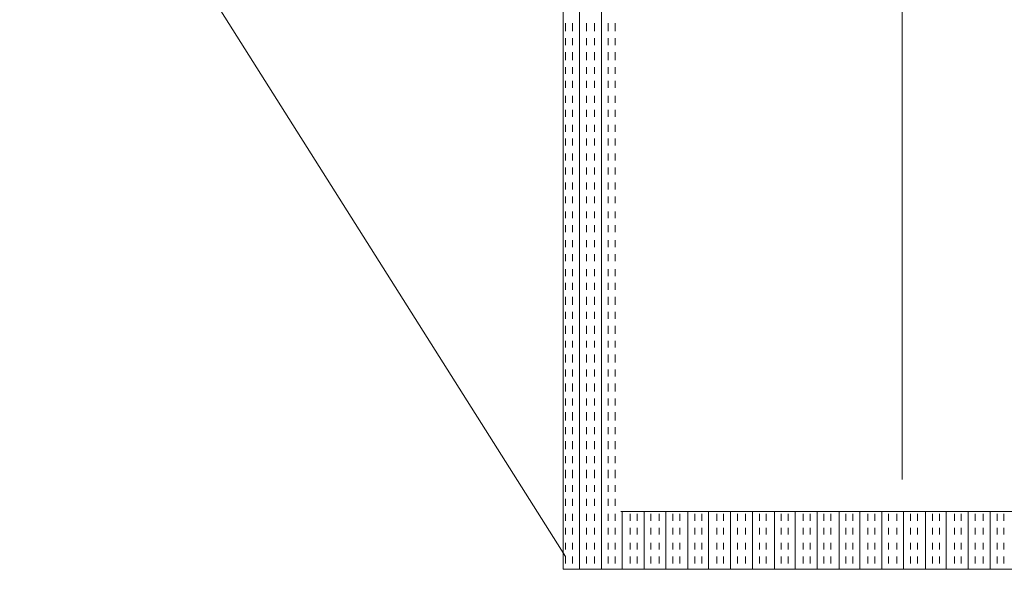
# Model space of a CAD drawing. Extents: x 3940905 to 4145695, y 925352 to 1109797.
# Tile 631 of 656: x 4034894 to 4035328, y 1097368 to 1097611. Entities that reach past the tile are written whole.
import ezdxf

# ---------------------------------------------------------------- set-up
doc = ezdxf.new("R2010")
doc.units = 0
doc.header["$LTSCALE"] = 750
doc.header["$MEASUREMENT"] = 0
doc.layers.add('CKD Equipments', color=252, linetype='CONTINUOUS', lineweight=0)

msp = doc.modelspace()

# ---------------------------------------------------------------- linework, layer by layer
at = {"layer": 'CKD Equipments', "color": 252, "true_color": 0x989898}
for p, q in [((4035133.29, 1097882.91, -7.61), (4035133.29, 1097368.5, -7.61)), ((4035282.74, 1097872.14, -7.61), (4035282.74, 1097408.1, -7.61)), ((4035134.31, 1097374.1, -7.61), (4034893.56, 1097755.12, -7.61)), ((4035158.73, 1097393.94, -7.61), (4035657.37, 1097393.94, -7.61)), ((4035133.29, 1097368.5, -7.61), (4035682.81, 1097368.5, -7.61))]:
    msp.add_line(p, q, dxfattribs=at)
at = {"layer": 'CKD Equipments', "color": 4, "true_color": 0x00ffff}
for p, q in [((4035140.41, 1097882.91, -7.61), (4035140.41, 1097368.5, -7.61)), ((4035150.08, 1097882.91, -7.61), (4035150.08, 1097368.5, -7.61)), ((4035134.31, 1097609.17, -7.61), (4035134.31, 1097605.61, -7.61)), ((4035137.36, 1097609.17, -7.61), (4035137.36, 1097605.61, -7.61)), ((4035143.47, 1097609.17, -7.61), (4035143.47, 1097605.61, -7.61)), ((4035147.03, 1097609.17, -7.61), (4035147.03, 1097605.61, -7.61)), ((4035153.13, 1097609.17, -7.61), (4035153.13, 1097605.61, -7.61)), ((4035156.19, 1097609.17, -7.61), (4035156.19, 1097605.61, -7.61)), ((4035134.31, 1097602.55, -7.61), (4035134.31, 1097599.5, -7.61)), ((4035137.36, 1097602.55, -7.61), (4035137.36, 1097599.5, -7.61)), ((4035143.47, 1097602.55, -7.61), (4035143.47, 1097599.5, -7.61)), ((4035147.03, 1097602.55, -7.61), (4035147.03, 1097599.5, -7.61)), ((4035153.13, 1097602.55, -7.61), (4035153.13, 1097599.5, -7.61)), ((4035156.19, 1097602.55, -7.61), (4035156.19, 1097599.5, -7.61)), ((4035134.31, 1097596.45, -7.61), (4035134.31, 1097592.89, -7.61)), ((4035137.36, 1097596.45, -7.61), (4035137.36, 1097592.89, -7.61)), ((4035143.47, 1097596.45, -7.61), (4035143.47, 1097592.89, -7.61)), ((4035147.03, 1097596.45, -7.61), (4035147.03, 1097592.89, -7.61)), ((4035153.13, 1097596.45, -7.61), (4035153.13, 1097592.89, -7.61)), ((4035156.19, 1097596.45, -7.61), (4035156.19, 1097592.89, -7.61)), ((4035134.31, 1097589.83, -7.61), (4035134.31, 1097586.78, -7.61)), ((4035137.36, 1097589.83, -7.61), (4035137.36, 1097586.78, -7.61)), ((4035143.47, 1097589.83, -7.61), (4035143.47, 1097586.78, -7.61)), ((4035147.03, 1097589.83, -7.61), (4035147.03, 1097586.78, -7.61)), ((4035153.13, 1097589.83, -7.61), (4035153.13, 1097586.78, -7.61)), ((4035156.19, 1097589.83, -7.61), (4035156.19, 1097586.78, -7.61)), ((4035134.31, 1097583.73, -7.61), (4035134.31, 1097580.67, -7.61)), ((4035137.36, 1097583.73, -7.61), (4035137.36, 1097580.67, -7.61)), ((4035143.47, 1097583.73, -7.61), (4035143.47, 1097580.67, -7.61)), ((4035147.03, 1097583.73, -7.61), (4035147.03, 1097580.67, -7.61)), ((4035153.13, 1097583.73, -7.61), (4035153.13, 1097580.67, -7.61)), ((4035156.19, 1097583.73, -7.61), (4035156.19, 1097580.67, -7.61)), ((4035134.31, 1097577.11, -7.61), (4035134.31, 1097574.06, -7.61)), ((4035137.36, 1097577.11, -7.61), (4035137.36, 1097574.06, -7.61)), ((4035143.47, 1097577.11, -7.61), (4035143.47, 1097574.06, -7.61)), ((4035147.03, 1097577.11, -7.61), (4035147.03, 1097574.06, -7.61)), ((4035153.13, 1097577.11, -7.61), (4035153.13, 1097574.06, -7.61)), ((4035156.19, 1097577.11, -7.61), (4035156.19, 1097574.06, -7.61)), ((4035134.31, 1097571.01, -7.61), (4035134.31, 1097567.95, -7.61)), ((4035137.36, 1097571.01, -7.61), (4035137.36, 1097567.95, -7.61)), ((4035143.47, 1097571.01, -7.61), (4035143.47, 1097567.95, -7.61)), ((4035147.03, 1097571.01, -7.61), (4035147.03, 1097567.95, -7.61)), ((4035153.13, 1097571.01, -7.61), (4035153.13, 1097567.95, -7.61)), ((4035156.19, 1097571.01, -7.61), (4035156.19, 1097567.95, -7.61)), ((4035134.31, 1097564.39, -7.61), (4035134.31, 1097561.34, -7.61)), ((4035137.36, 1097564.39, -7.61), (4035137.36, 1097561.34, -7.61)), ((4035143.47, 1097564.39, -7.61), (4035143.47, 1097561.34, -7.61)), ((4035147.03, 1097564.39, -7.61), (4035147.03, 1097561.34, -7.61)), ((4035153.13, 1097564.39, -7.61), (4035153.13, 1097561.34, -7.61)), ((4035156.19, 1097564.39, -7.61), (4035156.19, 1097561.34, -7.61)), ((4035134.31, 1097558.29, -7.61), (4035134.31, 1097555.23, -7.61)), ((4035137.36, 1097558.29, -7.61), (4035137.36, 1097555.23, -7.61)), ((4035143.47, 1097558.29, -7.61), (4035143.47, 1097555.23, -7.61)), ((4035147.03, 1097558.29, -7.61), (4035147.03, 1097555.23, -7.61)), ((4035153.13, 1097558.29, -7.61), (4035153.13, 1097555.23, -7.61)), ((4035156.19, 1097558.29, -7.61), (4035156.19, 1097555.23, -7.61)), ((4035134.31, 1097551.67, -7.61), (4035134.31, 1097548.62, -7.61)), ((4035137.36, 1097551.67, -7.61), (4035137.36, 1097548.62, -7.61)), ((4035143.47, 1097551.67, -7.61), (4035143.47, 1097548.62, -7.61)), ((4035147.03, 1097551.67, -7.61), (4035147.03, 1097548.62, -7.61)), ((4035153.13, 1097551.67, -7.61), (4035153.13, 1097548.62, -7.61)), ((4035156.19, 1097551.67, -7.61), (4035156.19, 1097548.62, -7.61)), ((4035134.31, 1097545.57, -7.61), (4035134.31, 1097542.51, -7.61)), ((4035137.36, 1097545.57, -7.61), (4035137.36, 1097542.51, -7.61)), ((4035143.47, 1097545.57, -7.61), (4035143.47, 1097542.51, -7.61)), ((4035147.03, 1097545.57, -7.61), (4035147.03, 1097542.51, -7.61)), ((4035153.13, 1097545.57, -7.61), (4035153.13, 1097542.51, -7.61)), ((4035156.19, 1097545.57, -7.61), (4035156.19, 1097542.51, -7.61)), ((4035134.31, 1097538.95, -7.61), (4035134.31, 1097535.9, -7.61)), ((4035137.36, 1097538.95, -7.61), (4035137.36, 1097535.9, -7.61)), ((4035143.47, 1097538.95, -7.61), (4035143.47, 1097535.9, -7.61)), ((4035147.03, 1097538.95, -7.61), (4035147.03, 1097535.9, -7.61)), ((4035153.13, 1097538.95, -7.61), (4035153.13, 1097535.9, -7.61)), ((4035156.19, 1097538.95, -7.61), (4035156.19, 1097535.9, -7.61)), ((4035134.31, 1097532.85, -7.61), (4035134.31, 1097529.79, -7.61)), ((4035137.36, 1097532.85, -7.61), (4035137.36, 1097529.79, -7.61)), ((4035143.47, 1097532.85, -7.61), (4035143.47, 1097529.79, -7.61)), ((4035147.03, 1097532.85, -7.61), (4035147.03, 1097529.79, -7.61)), ((4035153.13, 1097532.85, -7.61), (4035153.13, 1097529.79, -7.61)), ((4035156.19, 1097532.85, -7.61), (4035156.19, 1097529.79, -7.61)), ((4035134.31, 1097526.23, -7.61), (4035134.31, 1097523.18, -7.61)), ((4035137.36, 1097526.23, -7.61), (4035137.36, 1097523.18, -7.61)), ((4035143.47, 1097526.23, -7.61), (4035143.47, 1097523.18, -7.61)), ((4035147.03, 1097526.23, -7.61), (4035147.03, 1097523.18, -7.61)), ((4035153.13, 1097526.23, -7.61), (4035153.13, 1097523.18, -7.61)), ((4035156.19, 1097526.23, -7.61), (4035156.19, 1097523.18, -7.61)), ((4035134.31, 1097520.13, -7.61), (4035134.31, 1097517.07, -7.61)), ((4035137.36, 1097520.13, -7.61), (4035137.36, 1097517.07, -7.61)), ((4035143.47, 1097520.13, -7.61), (4035143.47, 1097517.07, -7.61)), ((4035147.03, 1097520.13, -7.61), (4035147.03, 1097517.07, -7.61)), ((4035153.13, 1097520.13, -7.61), (4035153.13, 1097517.07, -7.61)), ((4035156.19, 1097520.13, -7.61), (4035156.19, 1097517.07, -7.61)), ((4035134.31, 1097513.51, -7.61), (4035134.31, 1097510.46, -7.61)), ((4035137.36, 1097513.51, -7.61), (4035137.36, 1097510.46, -7.61)), ((4035143.47, 1097513.51, -7.61), (4035143.47, 1097510.46, -7.61)), ((4035147.03, 1097513.51, -7.61), (4035147.03, 1097510.46, -7.61)), ((4035153.13, 1097513.51, -7.61), (4035153.13, 1097510.46, -7.61)), ((4035156.19, 1097513.51, -7.61), (4035156.19, 1097510.46, -7.61)), ((4035134.31, 1097507.41, -7.61), (4035134.31, 1097504.35, -7.61)), ((4035137.36, 1097507.41, -7.61), (4035137.36, 1097504.35, -7.61)), ((4035143.47, 1097507.41, -7.61), (4035143.47, 1097504.35, -7.61)), ((4035147.03, 1097507.41, -7.61), (4035147.03, 1097504.35, -7.61)), ((4035153.13, 1097507.41, -7.61), (4035153.13, 1097504.35, -7.61)), ((4035156.19, 1097507.41, -7.61), (4035156.19, 1097504.35, -7.61)), ((4035134.31, 1097500.79, -7.61), (4035134.31, 1097497.74, -7.61)), ((4035137.36, 1097500.79, -7.61), (4035137.36, 1097497.74, -7.61)), ((4035143.47, 1097500.79, -7.61), (4035143.47, 1097497.74, -7.61)), ((4035147.03, 1097500.79, -7.61), (4035147.03, 1097497.74, -7.61)), ((4035153.13, 1097500.79, -7.61), (4035153.13, 1097497.74, -7.61)), ((4035156.19, 1097500.79, -7.61), (4035156.19, 1097497.74, -7.61)), ((4035134.31, 1097494.69, -7.61), (4035134.31, 1097491.63, -7.61)), ((4035137.36, 1097494.69, -7.61), (4035137.36, 1097491.63, -7.61)), ((4035143.47, 1097494.69, -7.61), (4035143.47, 1097491.63, -7.61)), ((4035147.03, 1097494.69, -7.61), (4035147.03, 1097491.63, -7.61)), ((4035153.13, 1097494.69, -7.61), (4035153.13, 1097491.63, -7.61)), ((4035156.19, 1097494.69, -7.61), (4035156.19, 1097491.63, -7.61)), ((4035134.31, 1097488.58, -7.61), (4035134.31, 1097485.02, -7.61)), ((4035137.36, 1097488.58, -7.61), (4035137.36, 1097485.02, -7.61)), ((4035143.47, 1097488.58, -7.61), (4035143.47, 1097485.02, -7.61)), ((4035147.03, 1097488.58, -7.61), (4035147.03, 1097485.02, -7.61)), ((4035153.13, 1097488.58, -7.61), (4035153.13, 1097485.02, -7.61)), ((4035156.19, 1097488.58, -7.61), (4035156.19, 1097485.02, -7.61)), ((4035134.31, 1097481.97, -7.61), (4035134.31, 1097478.91, -7.61)), ((4035137.36, 1097481.97, -7.61), (4035137.36, 1097478.91, -7.61)), ((4035143.47, 1097481.97, -7.61), (4035143.47, 1097478.91, -7.61)), ((4035147.03, 1097481.97, -7.61), (4035147.03, 1097478.91, -7.61)), ((4035153.13, 1097481.97, -7.61), (4035153.13, 1097478.91, -7.61)), ((4035156.19, 1097481.97, -7.61), (4035156.19, 1097478.91, -7.61)), ((4035134.31, 1097475.86, -7.61), (4035134.31, 1097472.3, -7.61)), ((4035137.36, 1097475.86, -7.61), (4035137.36, 1097472.3, -7.61)), ((4035143.47, 1097475.86, -7.61), (4035143.47, 1097472.3, -7.61)), ((4035147.03, 1097475.86, -7.61), (4035147.03, 1097472.3, -7.61)), ((4035153.13, 1097475.86, -7.61), (4035153.13, 1097472.3, -7.61)), ((4035156.19, 1097475.86, -7.61), (4035156.19, 1097472.3, -7.61)), ((4035134.31, 1097469.24, -7.61), (4035134.31, 1097466.19, -7.61)), ((4035137.36, 1097469.24, -7.61), (4035137.36, 1097466.19, -7.61)), ((4035143.47, 1097469.24, -7.61), (4035143.47, 1097466.19, -7.61)), ((4035147.03, 1097469.24, -7.61), (4035147.03, 1097466.19, -7.61)), ((4035153.13, 1097469.24, -7.61), (4035153.13, 1097466.19, -7.61)), ((4035156.19, 1097469.24, -7.61), (4035156.19, 1097466.19, -7.61)), ((4035134.31, 1097463.14, -7.61), (4035134.31, 1097459.58, -7.61)), ((4035137.36, 1097463.14, -7.61), (4035137.36, 1097459.58, -7.61)), ((4035143.47, 1097463.14, -7.61), (4035143.47, 1097459.58, -7.61)), ((4035147.03, 1097463.14, -7.61), (4035147.03, 1097459.58, -7.61)), ((4035153.13, 1097463.14, -7.61), (4035153.13, 1097459.58, -7.61)), ((4035156.19, 1097463.14, -7.61), (4035156.19, 1097459.58, -7.61)), ((4035134.31, 1097456.52, -7.61), (4035134.31, 1097453.47, -7.61)), ((4035137.36, 1097456.52, -7.61), (4035137.36, 1097453.47, -7.61)), ((4035143.47, 1097456.52, -7.61), (4035143.47, 1097453.47, -7.61)), ((4035147.03, 1097456.52, -7.61), (4035147.03, 1097453.47, -7.61)), ((4035153.13, 1097456.52, -7.61), (4035153.13, 1097453.47, -7.61)), ((4035156.19, 1097456.52, -7.61), (4035156.19, 1097453.47, -7.61)), ((4035134.31, 1097450.42, -7.61), (4035134.31, 1097446.86, -7.61)), ((4035137.36, 1097450.42, -7.61), (4035137.36, 1097446.86, -7.61)), ((4035143.47, 1097450.42, -7.61), (4035143.47, 1097446.86, -7.61)), ((4035147.03, 1097450.42, -7.61), (4035147.03, 1097446.86, -7.61)), ((4035153.13, 1097450.42, -7.61), (4035153.13, 1097446.86, -7.61)), ((4035156.19, 1097450.42, -7.61), (4035156.19, 1097446.86, -7.61)), ((4035134.31, 1097443.8, -7.61), (4035134.31, 1097440.75, -7.61)), ((4035137.36, 1097443.8, -7.61), (4035137.36, 1097440.75, -7.61)), ((4035143.47, 1097443.8, -7.61), (4035143.47, 1097440.75, -7.61)), ((4035147.03, 1097443.8, -7.61), (4035147.03, 1097440.75, -7.61)), ((4035153.13, 1097443.8, -7.61), (4035153.13, 1097440.75, -7.61)), ((4035156.19, 1097443.8, -7.61), (4035156.19, 1097440.75, -7.61)), ((4035134.31, 1097437.7, -7.61), (4035134.31, 1097434.14, -7.61)), ((4035137.36, 1097437.7, -7.61), (4035137.36, 1097434.14, -7.61)), ((4035143.47, 1097437.7, -7.61), (4035143.47, 1097434.14, -7.61)), ((4035147.03, 1097437.7, -7.61), (4035147.03, 1097434.14, -7.61)), ((4035153.13, 1097437.7, -7.61), (4035153.13, 1097434.14, -7.61)), ((4035156.19, 1097437.7, -7.61), (4035156.19, 1097434.14, -7.61)), ((4035134.31, 1097431.08, -7.61), (4035134.31, 1097428.03, -7.61)), ((4035137.36, 1097431.08, -7.61), (4035137.36, 1097428.03, -7.61)), ((4035143.47, 1097431.08, -7.61), (4035143.47, 1097428.03, -7.61)), ((4035147.03, 1097431.08, -7.61), (4035147.03, 1097428.03, -7.61)), ((4035153.13, 1097431.08, -7.61), (4035153.13, 1097428.03, -7.61)), ((4035156.19, 1097431.08, -7.61), (4035156.19, 1097428.03, -7.61)), ((4035134.31, 1097424.98, -7.61), (4035134.31, 1097421.42, -7.61)), ((4035137.36, 1097424.98, -7.61), (4035137.36, 1097421.42, -7.61)), ((4035143.47, 1097424.98, -7.61), (4035143.47, 1097421.42, -7.61)), ((4035147.03, 1097424.98, -7.61), (4035147.03, 1097421.42, -7.61)), ((4035153.13, 1097424.98, -7.61), (4035153.13, 1097421.42, -7.61)), ((4035156.19, 1097424.98, -7.61), (4035156.19, 1097421.42, -7.61)), ((4035134.31, 1097418.36, -7.61), (4035134.31, 1097415.31, -7.61)), ((4035137.36, 1097418.36, -7.61), (4035137.36, 1097415.31, -7.61)), ((4035143.47, 1097418.36, -7.61), (4035143.47, 1097415.31, -7.61)), ((4035147.03, 1097418.36, -7.61), (4035147.03, 1097415.31, -7.61)), ((4035153.13, 1097418.36, -7.61), (4035153.13, 1097415.31, -7.61)), ((4035156.19, 1097418.36, -7.61), (4035156.19, 1097415.31, -7.61)), ((4035134.31, 1097412.26, -7.61), (4035134.31, 1097408.7, -7.61)), ((4035137.36, 1097412.26, -7.61), (4035137.36, 1097408.7, -7.61)), ((4035143.47, 1097412.26, -7.61), (4035143.47, 1097408.7, -7.61)), ((4035147.03, 1097412.26, -7.61), (4035147.03, 1097408.7, -7.61)), ((4035153.13, 1097412.26, -7.61), (4035153.13, 1097408.7, -7.61)), ((4035156.19, 1097412.26, -7.61), (4035156.19, 1097408.7, -7.61)), ((4035134.31, 1097405.64, -7.61), (4035134.31, 1097402.59, -7.61)), ((4035137.36, 1097405.64, -7.61), (4035137.36, 1097402.59, -7.61)), ((4035143.47, 1097405.64, -7.61), (4035143.47, 1097402.59, -7.61)), ((4035147.03, 1097405.64, -7.61), (4035147.03, 1097402.59, -7.61)), ((4035153.13, 1097405.64, -7.61), (4035153.13, 1097402.59, -7.61)), ((4035156.19, 1097405.64, -7.61), (4035156.19, 1097402.59, -7.61)), ((4035134.31, 1097399.54, -7.61), (4035134.31, 1097396.48, -7.61)), ((4035137.36, 1097399.54, -7.61), (4035137.36, 1097396.48, -7.61)), ((4035143.47, 1097399.54, -7.61), (4035143.47, 1097396.48, -7.61)), ((4035147.03, 1097399.54, -7.61), (4035147.03, 1097396.48, -7.61)), ((4035153.13, 1097399.54, -7.61), (4035153.13, 1097396.48, -7.61)), ((4035156.19, 1097399.54, -7.61), (4035156.19, 1097396.48, -7.61)), ((4035134.31, 1097392.92, -7.61), (4035134.31, 1097389.87, -7.61)), ((4035137.36, 1097392.92, -7.61), (4035137.36, 1097389.87, -7.61)), ((4035143.47, 1097392.92, -7.61), (4035143.47, 1097389.87, -7.61)), ((4035147.03, 1097392.92, -7.61), (4035147.03, 1097389.87, -7.61)), ((4035153.13, 1097392.92, -7.61), (4035153.13, 1097389.87, -7.61)), ((4035156.19, 1097392.92, -7.61), (4035156.19, 1097389.87, -7.61)), ((4035159.24, 1097393.94, -7.61), (4035159.24, 1097368.5, -7.61)), ((4035162.8, 1097392.92, -7.61), (4035162.8, 1097389.87, -7.61)), ((4035165.85, 1097392.92, -7.61), (4035165.85, 1097389.87, -7.61)), ((4035168.91, 1097393.94, -7.61), (4035168.91, 1097368.5, -7.61)), ((4035171.96, 1097392.92, -7.61), (4035171.96, 1097389.87, -7.61)), ((4035175.52, 1097392.92, -7.61), (4035175.52, 1097389.87, -7.61)), ((4035178.57, 1097393.94, -7.61), (4035178.57, 1097368.5, -7.61)), ((4035181.63, 1097392.92, -7.61), (4035181.63, 1097389.87, -7.61)), ((4035184.68, 1097392.92, -7.61), (4035184.68, 1097389.87, -7.61)), ((4035188.24, 1097393.94, -7.61), (4035188.24, 1097368.5, -7.61)), ((4035191.29, 1097392.92, -7.61), (4035191.29, 1097389.87, -7.61)), ((4035194.35, 1097392.92, -7.61), (4035194.35, 1097389.87, -7.61)), ((4035197.4, 1097393.94, -7.61), (4035197.4, 1097368.5, -7.61)), ((4035200.96, 1097392.92, -7.61), (4035200.96, 1097389.87, -7.61)), ((4035204.01, 1097392.92, -7.61), (4035204.01, 1097389.87, -7.61)), ((4035207.07, 1097393.94, -7.61), (4035207.07, 1097368.5, -7.61)), ((4035210.12, 1097392.92, -7.61), (4035210.12, 1097389.87, -7.61)), ((4035213.68, 1097392.92, -7.61), (4035213.68, 1097389.87, -7.61)), ((4035216.73, 1097393.94, -7.61), (4035216.73, 1097368.5, -7.61)), ((4035219.79, 1097392.92, -7.61), (4035219.79, 1097389.87, -7.61)), ((4035222.84, 1097392.92, -7.61), (4035222.84, 1097389.87, -7.61)), ((4035226.4, 1097393.94, -7.61), (4035226.4, 1097368.5, -7.61)), ((4035229.45, 1097392.92, -7.61), (4035229.45, 1097389.87, -7.61)), ((4035232.51, 1097392.92, -7.61), (4035232.51, 1097389.87, -7.61)), ((4035235.56, 1097393.94, -7.61), (4035235.56, 1097368.5, -7.61)), ((4035239.12, 1097392.92, -7.61), (4035239.12, 1097389.87, -7.61)), ((4035242.18, 1097392.92, -7.61), (4035242.18, 1097389.87, -7.61)), ((4035245.23, 1097393.94, -7.61), (4035245.23, 1097368.5, -7.61)), ((4035248.28, 1097392.92, -7.61), (4035248.28, 1097389.87, -7.61)), ((4035251.33, 1097392.92, -7.61), (4035251.33, 1097389.87, -7.61)), ((4035254.9, 1097393.94, -7.61), (4035254.9, 1097368.5, -7.61)), ((4035257.95, 1097392.92, -7.61), (4035257.95, 1097389.87, -7.61)), ((4035261, 1097392.92, -7.61), (4035261, 1097389.87, -7.61)), ((4035264.05, 1097393.94, -7.61), (4035264.05, 1097368.5, -7.61)), ((4035267.62, 1097392.92, -7.61), (4035267.62, 1097389.87, -7.61)), ((4035270.67, 1097392.92, -7.61), (4035270.67, 1097389.87, -7.61)), ((4035273.72, 1097393.94, -7.61), (4035273.72, 1097368.5, -7.61)), ((4035276.77, 1097392.92, -7.61), (4035276.77, 1097389.87, -7.61)), ((4035280.34, 1097392.92, -7.61), (4035280.34, 1097389.87, -7.61)), ((4035283.39, 1097393.94, -7.61), (4035283.39, 1097368.5, -7.61)), ((4035286.44, 1097392.92, -7.61), (4035286.44, 1097389.87, -7.61)), ((4035289.49, 1097392.92, -7.61), (4035289.49, 1097389.87, -7.61)), ((4035293.06, 1097393.94, -7.61), (4035293.06, 1097368.5, -7.61)), ((4035296.11, 1097392.92, -7.61), (4035296.11, 1097389.87, -7.61)), ((4035299.16, 1097392.92, -7.61), (4035299.16, 1097389.87, -7.61)), ((4035302.21, 1097393.94, -7.61), (4035302.21, 1097368.5, -7.61)), ((4035305.78, 1097392.92, -7.61), (4035305.78, 1097389.87, -7.61)), ((4035308.83, 1097392.92, -7.61), (4035308.83, 1097389.87, -7.61)), ((4035311.88, 1097393.94, -7.61), (4035311.88, 1097368.5, -7.61)), ((4035314.94, 1097392.92, -7.61), (4035314.94, 1097389.87, -7.61)), ((4035318.5, 1097392.92, -7.61), (4035318.5, 1097389.87, -7.61)), ((4035321.55, 1097393.94, -7.61), (4035321.55, 1097368.5, -7.61)), ((4035324.6, 1097392.92, -7.61), (4035324.6, 1097389.87, -7.61)), ((4035327.66, 1097392.92, -7.61), (4035327.66, 1097389.87, -7.61)), ((4035134.31, 1097386.82, -7.61), (4035134.31, 1097383.76, -7.61)), ((4035137.36, 1097386.82, -7.61), (4035137.36, 1097383.76, -7.61)), ((4035143.47, 1097386.82, -7.61), (4035143.47, 1097383.76, -7.61)), ((4035147.03, 1097386.82, -7.61), (4035147.03, 1097383.76, -7.61)), ((4035153.13, 1097386.82, -7.61), (4035153.13, 1097383.76, -7.61)), ((4035156.19, 1097386.82, -7.61), (4035156.19, 1097383.76, -7.61)), ((4035162.8, 1097386.82, -7.61), (4035162.8, 1097383.76, -7.61)), ((4035165.85, 1097386.82, -7.61), (4035165.85, 1097383.76, -7.61)), ((4035171.96, 1097386.82, -7.61), (4035171.96, 1097383.76, -7.61)), ((4035175.52, 1097386.82, -7.61), (4035175.52, 1097383.76, -7.61)), ((4035181.63, 1097386.82, -7.61), (4035181.63, 1097383.76, -7.61)), ((4035184.68, 1097386.82, -7.61), (4035184.68, 1097383.76, -7.61)), ((4035191.29, 1097386.82, -7.61), (4035191.29, 1097383.76, -7.61)), ((4035194.35, 1097386.82, -7.61), (4035194.35, 1097383.76, -7.61)), ((4035200.96, 1097386.82, -7.61), (4035200.96, 1097383.76, -7.61)), ((4035204.01, 1097386.82, -7.61), (4035204.01, 1097383.76, -7.61)), ((4035210.12, 1097386.82, -7.61), (4035210.12, 1097383.76, -7.61)), ((4035213.68, 1097386.82, -7.61), (4035213.68, 1097383.76, -7.61)), ((4035219.79, 1097386.82, -7.61), (4035219.79, 1097383.76, -7.61)), ((4035222.84, 1097386.82, -7.61), (4035222.84, 1097383.76, -7.61)), ((4035229.45, 1097386.82, -7.61), (4035229.45, 1097383.76, -7.61)), ((4035232.51, 1097386.82, -7.61), (4035232.51, 1097383.76, -7.61)), ((4035239.12, 1097386.82, -7.61), (4035239.12, 1097383.76, -7.61)), ((4035242.18, 1097386.82, -7.61), (4035242.18, 1097383.76, -7.61)), ((4035248.28, 1097386.82, -7.61), (4035248.28, 1097383.76, -7.61)), ((4035251.33, 1097386.82, -7.61), (4035251.33, 1097383.76, -7.61)), ((4035257.95, 1097386.82, -7.61), (4035257.95, 1097383.76, -7.61)), ((4035261, 1097386.82, -7.61), (4035261, 1097383.76, -7.61)), ((4035267.62, 1097386.82, -7.61), (4035267.62, 1097383.76, -7.61)), ((4035270.67, 1097386.82, -7.61), (4035270.67, 1097383.76, -7.61)), ((4035276.77, 1097386.82, -7.61), (4035276.77, 1097383.76, -7.61)), ((4035280.34, 1097386.82, -7.61), (4035280.34, 1097383.76, -7.61)), ((4035286.44, 1097386.82, -7.61), (4035286.44, 1097383.76, -7.61)), ((4035289.49, 1097386.82, -7.61), (4035289.49, 1097383.76, -7.61)), ((4035296.11, 1097386.82, -7.61), (4035296.11, 1097383.76, -7.61)), ((4035299.16, 1097386.82, -7.61), (4035299.16, 1097383.76, -7.61)), ((4035305.78, 1097386.82, -7.61), (4035305.78, 1097383.76, -7.61)), ((4035308.83, 1097386.82, -7.61), (4035308.83, 1097383.76, -7.61)), ((4035314.94, 1097386.82, -7.61), (4035314.94, 1097383.76, -7.61)), ((4035318.5, 1097386.82, -7.61), (4035318.5, 1097383.76, -7.61)), ((4035324.6, 1097386.82, -7.61), (4035324.6, 1097383.76, -7.61)), ((4035327.66, 1097386.82, -7.61), (4035327.66, 1097383.76, -7.61)), ((4035134.31, 1097380.2, -7.61), (4035134.31, 1097377.15, -7.61)), ((4035137.36, 1097380.2, -7.61), (4035137.36, 1097377.15, -7.61)), ((4035143.47, 1097380.2, -7.61), (4035143.47, 1097377.15, -7.61)), ((4035147.03, 1097380.2, -7.61), (4035147.03, 1097377.15, -7.61)), ((4035153.13, 1097380.2, -7.61), (4035153.13, 1097377.15, -7.61)), ((4035156.19, 1097380.2, -7.61), (4035156.19, 1097377.15, -7.61)), ((4035162.8, 1097380.2, -7.61), (4035162.8, 1097377.15, -7.61)), ((4035165.85, 1097380.2, -7.61), (4035165.85, 1097377.15, -7.61)), ((4035171.96, 1097380.2, -7.61), (4035171.96, 1097377.15, -7.61)), ((4035175.52, 1097380.2, -7.61), (4035175.52, 1097377.15, -7.61)), ((4035181.63, 1097380.2, -7.61), (4035181.63, 1097377.15, -7.61)), ((4035184.68, 1097380.2, -7.61), (4035184.68, 1097377.15, -7.61)), ((4035191.29, 1097380.2, -7.61), (4035191.29, 1097377.15, -7.61)), ((4035194.35, 1097380.2, -7.61), (4035194.35, 1097377.15, -7.61)), ((4035200.96, 1097380.2, -7.61), (4035200.96, 1097377.15, -7.61)), ((4035204.01, 1097380.2, -7.61), (4035204.01, 1097377.15, -7.61)), ((4035210.12, 1097380.2, -7.61), (4035210.12, 1097377.15, -7.61)), ((4035213.68, 1097380.2, -7.61), (4035213.68, 1097377.15, -7.61)), ((4035219.79, 1097380.2, -7.61), (4035219.79, 1097377.15, -7.61)), ((4035222.84, 1097380.2, -7.61), (4035222.84, 1097377.15, -7.61)), ((4035229.45, 1097380.2, -7.61), (4035229.45, 1097377.15, -7.61)), ((4035232.51, 1097380.2, -7.61), (4035232.51, 1097377.15, -7.61)), ((4035239.12, 1097380.2, -7.61), (4035239.12, 1097377.15, -7.61)), ((4035242.18, 1097380.2, -7.61), (4035242.18, 1097377.15, -7.61)), ((4035248.28, 1097380.2, -7.61), (4035248.28, 1097377.15, -7.61)), ((4035251.33, 1097380.2, -7.61), (4035251.33, 1097377.15, -7.61)), ((4035257.95, 1097380.2, -7.61), (4035257.95, 1097377.15, -7.61)), ((4035261, 1097380.2, -7.61), (4035261, 1097377.15, -7.61)), ((4035267.62, 1097380.2, -7.61), (4035267.62, 1097377.15, -7.61)), ((4035270.67, 1097380.2, -7.61), (4035270.67, 1097377.15, -7.61)), ((4035276.77, 1097380.2, -7.61), (4035276.77, 1097377.15, -7.61)), ((4035280.34, 1097380.2, -7.61), (4035280.34, 1097377.15, -7.61)), ((4035286.44, 1097380.2, -7.61), (4035286.44, 1097377.15, -7.61)), ((4035289.49, 1097380.2, -7.61), (4035289.49, 1097377.15, -7.61)), ((4035296.11, 1097380.2, -7.61), (4035296.11, 1097377.15, -7.61)), ((4035299.16, 1097380.2, -7.61), (4035299.16, 1097377.15, -7.61)), ((4035305.78, 1097380.2, -7.61), (4035305.78, 1097377.15, -7.61)), ((4035308.83, 1097380.2, -7.61), (4035308.83, 1097377.15, -7.61)), ((4035314.94, 1097380.2, -7.61), (4035314.94, 1097377.15, -7.61)), ((4035318.5, 1097380.2, -7.61), (4035318.5, 1097377.15, -7.61)), ((4035324.6, 1097380.2, -7.61), (4035324.6, 1097377.15, -7.61)), ((4035327.66, 1097380.2, -7.61), (4035327.66, 1097377.15, -7.61)), ((4035134.31, 1097374.1, -7.61), (4035134.31, 1097371.04, -7.61)), ((4035137.36, 1097374.1, -7.61), (4035137.36, 1097371.04, -7.61)), ((4035143.47, 1097374.1, -7.61), (4035143.47, 1097371.04, -7.61)), ((4035147.03, 1097374.1, -7.61), (4035147.03, 1097371.04, -7.61)), ((4035153.13, 1097374.1, -7.61), (4035153.13, 1097371.04, -7.61)), ((4035156.19, 1097374.1, -7.61), (4035156.19, 1097371.04, -7.61)), ((4035162.8, 1097374.1, -7.61), (4035162.8, 1097371.04, -7.61)), ((4035165.85, 1097374.1, -7.61), (4035165.85, 1097371.04, -7.61)), ((4035171.96, 1097374.1, -7.61), (4035171.96, 1097371.04, -7.61)), ((4035175.52, 1097374.1, -7.61), (4035175.52, 1097371.04, -7.61)), ((4035181.63, 1097374.1, -7.61), (4035181.63, 1097371.04, -7.61)), ((4035184.68, 1097374.1, -7.61), (4035184.68, 1097371.04, -7.61)), ((4035191.29, 1097374.1, -7.61), (4035191.29, 1097371.04, -7.61)), ((4035194.35, 1097374.1, -7.61), (4035194.35, 1097371.04, -7.61)), ((4035200.96, 1097374.1, -7.61), (4035200.96, 1097371.04, -7.61)), ((4035204.01, 1097374.1, -7.61), (4035204.01, 1097371.04, -7.61)), ((4035210.12, 1097374.1, -7.61), (4035210.12, 1097371.04, -7.61)), ((4035213.68, 1097374.1, -7.61), (4035213.68, 1097371.04, -7.61)), ((4035219.79, 1097374.1, -7.61), (4035219.79, 1097371.04, -7.61)), ((4035222.84, 1097374.1, -7.61), (4035222.84, 1097371.04, -7.61)), ((4035229.45, 1097374.1, -7.61), (4035229.45, 1097371.04, -7.61)), ((4035232.51, 1097374.1, -7.61), (4035232.51, 1097371.04, -7.61)), ((4035239.12, 1097374.1, -7.61), (4035239.12, 1097371.04, -7.61)), ((4035242.18, 1097374.1, -7.61), (4035242.18, 1097371.04, -7.61)), ((4035248.28, 1097374.1, -7.61), (4035248.28, 1097371.04, -7.61)), ((4035251.33, 1097374.1, -7.61), (4035251.33, 1097371.04, -7.61)), ((4035257.95, 1097374.1, -7.61), (4035257.95, 1097371.04, -7.61)), ((4035261, 1097374.1, -7.61), (4035261, 1097371.04, -7.61)), ((4035267.62, 1097374.1, -7.61), (4035267.62, 1097371.04, -7.61)), ((4035270.67, 1097374.1, -7.61), (4035270.67, 1097371.04, -7.61)), ((4035276.77, 1097374.1, -7.61), (4035276.77, 1097371.04, -7.61)), ((4035280.34, 1097374.1, -7.61), (4035280.34, 1097371.04, -7.61)), ((4035286.44, 1097374.1, -7.61), (4035286.44, 1097371.04, -7.61)), ((4035289.49, 1097374.1, -7.61), (4035289.49, 1097371.04, -7.61)), ((4035296.11, 1097374.1, -7.61), (4035296.11, 1097371.04, -7.61)), ((4035299.16, 1097374.1, -7.61), (4035299.16, 1097371.04, -7.61)), ((4035305.78, 1097374.1, -7.61), (4035305.78, 1097371.04, -7.61)), ((4035308.83, 1097374.1, -7.61), (4035308.83, 1097371.04, -7.61)), ((4035314.94, 1097374.1, -7.61), (4035314.94, 1097371.04, -7.61)), ((4035318.5, 1097374.1, -7.61), (4035318.5, 1097371.04, -7.61)), ((4035324.6, 1097374.1, -7.61), (4035324.6, 1097371.04, -7.61)), ((4035327.66, 1097374.1, -7.61), (4035327.66, 1097371.04, -7.61))]:
    msp.add_line(p, q, dxfattribs=at)

doc.saveas('drawing.dxf')
